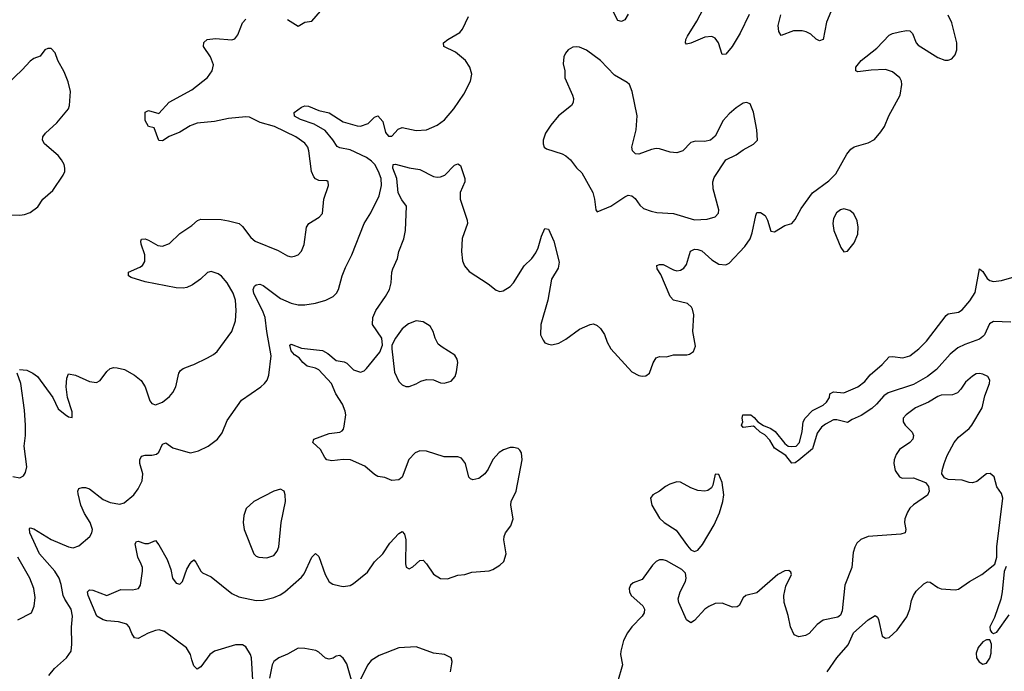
# Model space of a CAD drawing. Header units: inches. Extents: x 1771504 to 1971212, y 471788 to 643615.
# Tile 466 of 587: x 1869009 to 1874673, y 624933 to 628684. Entities that reach past the tile are written whole.
import ezdxf

# ---------------------------------------------------------------- set-up
doc = ezdxf.new("R2010")
doc.units = ezdxf.units.IN
doc.header["$MEASUREMENT"] = 0
doc.layers.add('B8662', color=7, linetype='Continuous')
doc.layers.add('B8672', color=7, linetype='Continuous')

msp = doc.modelspace()

# ---------------------------------------------------------------- linework, layer by layer
at = {"layer": 'B8662', "color": 5}
for points, elevation in [([(1868930, 627561), (1869010, 627558.8), (1869037.5, 627562.5), (1869070, 627573.4), (1869112.9, 627607.1), (1869142.7, 627650), (1869198.8, 627701.2), (1869259.7, 627790), (1869267.8, 627810), (1869269.6, 627830), (1869264.7, 627850), (1869250, 627877), (1869230, 627901.6), (1869152.3, 627970), (1869139.5, 627990), (1869142, 628010), (1869157, 628030), (1869222, 628090), (1869289.4, 628170), (1869296.2, 628190), (1869301.6, 628270), (1869287.2, 628327.2), (1869264.1, 628384.1), (1869228.7, 628450), (1869212.9, 628492.9), (1869190, 628518), (1869170, 628518), (1869154, 628510), (1869126, 628474), (1869090, 628461.2), (1869070, 628446), (1869023.9, 628396.1), (1868850, 628232.7)], 380), ([(1870000, 628077.3), (1869990, 628073.5), (1869930, 628036.1), (1869869, 628011), (1869830, 627986), (1869810, 627989), (1869782, 628062), (1869750, 628069), (1869730, 628104), (1869730, 628152), (1869750, 628161), (1869810, 628144.7), (1869869, 628210), (1869999.6, 628280.4), (1870000, 628280.7)], 360), ([(1870000, 627156.8), (1869970, 627143.1), (1869950, 627139.1), (1869910, 627140.4), (1869730, 627175.1), (1869650, 627199.3), (1869634, 627210), (1869635.3, 627230), (1869700.4, 627259.6), (1869714.5, 627270), (1869728.3, 627291.7), (1869729.7, 627330), (1869707.6, 627392.4), (1869705.1, 627410), (1869710, 627421), (1869730, 627423), (1869750, 627415.8), (1869803.4, 627383.4), (1869830, 627379.6), (1869870, 627396.5), (1869930, 627454), (1870000.1, 627499.9)], 360), ([(1868970, 626054.9), (1869010, 626046.8), (1869030, 626058), (1869042.7, 626077.3), (1869049.5, 626110.5), (1869035, 626230), (1869041.8, 626290), (1869042, 626350), (1869035.9, 626435.9), (1869014.7, 626590), (1868994, 626650)], 360), ([(1869008, 626670), (1869050, 626666), (1869085.5, 626650), (1869110.8, 626630.8), (1869198.7, 626510), (1869230, 626444.9), (1869270, 626410.7), (1869290, 626398), (1869310, 626394), (1869310, 626426), (1869283.6, 626510), (1869276.3, 626570), (1869280.1, 626619.9), (1869290, 626646), (1869330, 626638.4), (1869410, 626602), (1869450, 626594.9), (1869472.7, 626607.3), (1869510, 626659.1), (1869530, 626675.5), (1869550, 626681.6), (1869570, 626680.5), (1869611.3, 626670), (1869670, 626638), (1869706.9, 626606.9), (1869730.3, 626570.3), (1869757.3, 626490), (1869770, 626474.8), (1869790, 626468), (1869830, 626483), (1869870, 626515.5), (1869890, 626538), (1869908, 626570), (1869923.6, 626650), (1869934.9, 626665.1), (1869950, 626676.3), (1870000, 626694.7)], 360), ([(1869176, 624910), (1869209.2, 624950), (1869278, 625010), (1869305.1, 625050), (1869309.6, 625090.4), (1869306.9, 625186.9), (1869311.9, 625250), (1869305, 625290), (1869267.8, 625347.8), (1869259, 625370), (1869247.6, 625432.4), (1869235.6, 625470), (1869210.2, 625510.2), (1869123.6, 625610), (1869067.1, 625730), (1869065.5, 625754.5), (1869070, 625758.4), (1869090, 625753.6), (1869190, 625691.9), (1869290, 625649), (1869316.2, 625643.8), (1869350, 625655.8), (1869411.8, 625710), (1869424.2, 625730), (1869426.9, 625750), (1869414.2, 625790), (1869382, 625842), (1869361.5, 625890), (1869344.7, 625955.3), (1869343.5, 625970), (1869350, 625984.9), (1869368.5, 625991.5), (1869388.4, 625991.5), (1869410, 625983.9), (1869490, 625922.6), (1869530, 625904.6), (1869584.1, 625895.9), (1869610, 625902.9), (1869664.7, 625950), (1869690, 625983.1), (1869714, 626030), (1869717.7, 626070), (1869700.2, 626130), (1869699.8, 626150), (1869709, 626171), (1869730, 626177.8), (1869770, 626176.5), (1869796.8, 626183.2), (1869810, 626194.9), (1869830, 626241.6), (1869850, 626248.5), (1869890, 626219.5), (1869990, 626190.3), (1870000, 626193)], 340), ([(1870000, 624998.5), (1869990.9, 625030), (1869967.7, 625067.7), (1869842.2, 625162.2), (1869811.4, 625171.4), (1869790, 625168.2), (1869747.5, 625152.5), (1869690, 625122.9), (1869670, 625126), (1869654, 625150), (1869638.4, 625190), (1869624.4, 625204.4), (1869577.7, 625217.7), (1869510, 625224.1), (1869489.5, 625230), (1869453.6, 625250), (1869402.6, 625370), (1869399.6, 625390), (1869410, 625401.6), (1869430, 625399.6), (1869510, 625368.8), (1869590, 625404.5), (1869658.4, 625401.6), (1869692, 625410), (1869703.6, 625430), (1869716.3, 625510), (1869715.4, 625530), (1869708.4, 625550), (1869687.7, 625590), (1869672.7, 625667.3), (1869680.5, 625679.5), (1869690, 625683), (1869729, 625669), (1869750, 625668.8), (1869790, 625685.5), (1869810, 625660.4), (1869857.4, 625577.4), (1869878.4, 625518.4), (1869888.9, 625468.9), (1869910, 625440.3), (1869930, 625434.9), (1869945.1, 625450), (1869970, 625522), (1869990, 625554), (1870000, 625564.4)], 320), ([(1868998, 625230), (1869076.2, 625270), (1869092.5, 625307.5), (1869098.6, 625358.6), (1869089.7, 625409.7), (1869068, 625470), (1868999.1, 625590)], 360)]:
    msp.add_lwpolyline(points, dxfattribs=dict(at, elevation=elevation))
at = {"layer": 'B8672', "color": 5}
for points, elevation in [([(1870550, 628684.9), (1870610, 628646), (1870649.4, 628670.6), (1870690, 628676), (1870789.3, 628790)], 360), ([(1872510, 628715.1), (1872490, 628683.6), (1872470, 628673.6), (1872450, 628679.5), (1872419.7, 628739.7)], 320), ([(1873205.4, 628714.6), (1873153.5, 628606.5), (1873106.7, 628530), (1873070, 628486), (1873050, 628484), (1873029.6, 628550), (1873010, 628578), (1872990, 628587.3), (1872950, 628582.6), (1872869.3, 628549.3), (1872843.7, 628543.7), (1872839, 628550), (1872841.6, 628570), (1872849.7, 628590), (1872903.7, 628676.3), (1872959.8, 628780.2)], 320), ([(1870000, 625564.4), (1870010, 625574.8), (1870022, 625562), (1870050, 625510.6), (1870060.6, 625500.6), (1870110, 625477.3), (1870230, 625381.7), (1870270, 625362), (1870370, 625341.1), (1870410, 625342), (1870470, 625358.6), (1870506.7, 625373.3), (1870533.3, 625390), (1870630, 625474.4), (1870645, 625495), (1870690, 625590.8), (1870710, 625610.7), (1870730, 625594.8), (1870766, 625490), (1870790, 625448.4), (1870810, 625435.3), (1870850, 625424.9), (1870870, 625422), (1870910, 625427.8), (1870930, 625438.5), (1871010, 625503.6), (1871050, 625563.6), (1871097.4, 625610), (1871138.4, 625670), (1871190, 625726), (1871210, 625738), (1871222.8, 625722.8), (1871230.4, 625690.4), (1871227.7, 625552.3), (1871232.4, 625532.4), (1871250, 625523.1), (1871270, 625534), (1871310, 625570.6), (1871330, 625573.4), (1871350, 625552.7), (1871390, 625493.1), (1871430, 625468.4), (1871470, 625466.3), (1871530, 625486.5), (1871568.9, 625491.1), (1871610, 625504.2), (1871710, 625512), (1871730, 625518.7), (1871770, 625544), (1871794.1, 625565.9), (1871806.6, 625610), (1871794.2, 625690), (1871795.6, 625710), (1871802.6, 625730), (1871833.7, 625770), (1871848.5, 625810), (1871834.2, 625890), (1871836, 625910), (1871864, 625970), (1871899, 626150), (1871895.9, 626190), (1871886.7, 626206.7), (1871875.6, 626215.6), (1871850, 626222.2), (1871830, 626220.7), (1871792.4, 626207.6), (1871767.3, 626192.7), (1871730, 626151.5), (1871703.5, 626096.5), (1871684.7, 626070), (1871650, 626043.1), (1871615.1, 626035.1), (1871601.2, 626041.2), (1871591.7, 626051.7), (1871573.5, 626130), (1871550, 626160.4), (1871530, 626168.7), (1871450, 626168), (1871350, 626200.4), (1871310, 626202), (1871283.1, 626190), (1871247.1, 626152.9), (1871208.9, 626051.1), (1871190, 626036.2), (1871150, 626031.5), (1871110, 626048), (1871070, 626055.4), (1871050, 626065.7), (1870993.6, 626113.6), (1870911.8, 626150), (1870870, 626151.8), (1870804.4, 626144.4), (1870776, 626150), (1870763.3, 626163.3), (1870738.7, 626210), (1870694.5, 626250), (1870701.2, 626270), (1870790, 626301.5), (1870849.6, 626310.4), (1870863.2, 626316.8), (1870872.1, 626327.9), (1870876.2, 626343.8), (1870884.2, 626410), (1870881.3, 626430), (1870866.4, 626470), (1870827.7, 626530), (1870802, 626590), (1870730, 626669), (1870710, 626678.4), (1870663.1, 626690), (1870638.5, 626710), (1870617.1, 626737.1), (1870590, 626754.5), (1870570, 626777), (1870563.6, 626810), (1870570, 626816.4), (1870630, 626793.8), (1870750, 626779.4), (1870782.1, 626762.1), (1870830, 626722.4), (1870875.2, 626715.2), (1870890, 626706.9), (1870930, 626668.4), (1870970, 626656), (1870990, 626662.4), (1871004.7, 626675.3), (1871080.7, 626770), (1871096, 626810), (1871091.8, 626850), (1871038.4, 626930), (1871040.7, 626970), (1871057.6, 627010), (1871113.6, 627090), (1871135.6, 627130), (1871146, 627170), (1871149.7, 627230), (1871155.1, 627250), (1871182.9, 627310), (1871189.7, 627350), (1871218, 627422), (1871228.6, 627470), (1871234, 627610), (1871206.8, 627646.8), (1871186.5, 627686.5), (1871178.5, 627770), (1871155.7, 627830), (1871158, 627850), (1871170, 627853), (1871250, 627830.9), (1871310, 627821.6), (1871390, 627782.3), (1871410, 627777.4), (1871430, 627778.9), (1871453.6, 627790), (1871510, 627846.7), (1871530, 627854.9), (1871544.4, 627844.4), (1871569.3, 627770), (1871569.3, 627750.7), (1871543.2, 627690), (1871543.1, 627650), (1871582.7, 627530), (1871585.5, 627510), (1871554.7, 627425.3), (1871550.6, 627350), (1871556.5, 627296.5), (1871567.5, 627267.5), (1871594.4, 627234.4), (1871703.8, 627163.8), (1871750, 627126.7), (1871770, 627119.5), (1871790, 627122.8), (1871830, 627148), (1871849.8, 627170), (1871910, 627267.6), (1871954.5, 627310), (1871978.5, 627341.5), (1871991.6, 627370), (1872010, 627437.3), (1872030, 627482), (1872050, 627479.1), (1872081.3, 627410), (1872112.5, 627287.5), (1872105.5, 627254.5), (1872067.5, 627190), (1872046.7, 627070), (1872006, 626930), (1872005.7, 626870), (1872019.2, 626839.2), (1872030, 626824.9), (1872050, 626815.5), (1872070, 626813), (1872110, 626823), (1872150, 626845.5), (1872230, 626902.4), (1872290, 626930.4), (1872310, 626932.4), (1872330, 626924.4), (1872350, 626906), (1872372.2, 626872.2), (1872388.4, 626828.4), (1872409.3, 626789.3), (1872530, 626657.4), (1872570, 626636.5), (1872590, 626631.7), (1872610, 626633.4), (1872631.3, 626648.7), (1872652, 626708), (1872670, 626737), (1872690, 626744.9), (1872730, 626743.2), (1872770, 626754.4), (1872845.9, 626754.1), (1872862, 626758), (1872885.4, 626774.6), (1872895.8, 626804.2), (1872880.9, 626890), (1872885.9, 626985.9), (1872878.6, 627018.6), (1872873.1, 627030), (1872850.4, 627050.4), (1872770.5, 627070.5), (1872750.4, 627090.5), (1872696.9, 627216.9), (1872676.3, 627250), (1872674, 627270), (1872690, 627275.8), (1872710, 627275.3), (1872770, 627244), (1872790, 627239), (1872810, 627241.7), (1872830, 627254.4), (1872844.4, 627275.6), (1872867.9, 627352.1), (1872890, 627363.7), (1872910, 627361.7), (1872932.8, 627352.8), (1872990, 627302), (1873030, 627277), (1873070, 627272.4), (1873090, 627281.6), (1873181, 627379), (1873210, 627422.4), (1873222.7, 627457.3), (1873242.6, 627557.4), (1873250, 627573.4), (1873270, 627574), (1873296.5, 627556.5), (1873310, 627530.8), (1873330, 627466.7), (1873350, 627463.6), (1873410, 627499.5), (1873450, 627510.6), (1873470, 627534), (1873503.3, 627596.7), (1873570, 627687.7), (1873663.7, 627756.3), (1873702.7, 627797.3), (1873766.2, 627910), (1873790, 627939.5), (1873810, 627951.6), (1873890, 627976), (1873925.6, 627994.4), (1873962.4, 628037.6), (1873983.1, 628070), (1874007.7, 628130), (1874072.9, 628250), (1874083.1, 628310), (1874080.9, 628330), (1874072.2, 628350), (1874030, 628383.5), (1873990, 628396.5), (1873906.6, 628393.4), (1873830, 628384.5), (1873819, 628390), (1873819.5, 628410), (1873849.6, 628450), (1873939.1, 628520.9), (1874010, 628594), (1874030, 628604.9), (1874070, 628614.9), (1874110, 628621.3), (1874130, 628619.1), (1874145.1, 628605.1), (1874166.4, 628550), (1874177.5, 628537.5), (1874290, 628466.5), (1874330, 628450.3), (1874350, 628450.3), (1874370, 628458.9), (1874381.1, 628470), (1874390, 628482.4), (1874399, 628510), (1874400.2, 628550), (1874370, 628665.2), (1874349.4, 628710.6)], 320), ([(1870000, 626193), (1870037, 626203), (1870092.7, 626230), (1870147, 626270), (1870174.6, 626305.4), (1870202.3, 626377.7), (1870285.4, 626494.6), (1870396, 626570), (1870418, 626590), (1870432.7, 626610), (1870441.6, 626638.4), (1870455.3, 626750), (1870429.9, 626889.9), (1870420.4, 626970), (1870410, 627000.9), (1870355.2, 627110), (1870351.2, 627130), (1870359.4, 627150), (1870370, 627158.4), (1870390, 627161.3), (1870410, 627154.5), (1870510, 627079.3), (1870570, 627051.8), (1870610, 627042.6), (1870650, 627043.6), (1870710, 627052.6), (1870770.6, 627069.4), (1870811.5, 627090), (1870830.7, 627109.3), (1870842.6, 627130), (1870864.7, 627210), (1870883, 627257), (1870920.3, 627330), (1870989.7, 627510), (1871028.5, 627571.5), (1871076.2, 627670), (1871091, 627729), (1871087.7, 627770), (1871073.2, 627810), (1871052.2, 627850), (1871033.3, 627870), (1871003.1, 627890), (1870910, 627935.3), (1870850, 627946.6), (1870835, 627955), (1870810, 627992.8), (1870765.3, 628045.3), (1870702.3, 628082.3), (1870624.7, 628110), (1870590, 628129.2), (1870587, 628150), (1870630, 628180.1), (1870650, 628187.7), (1870670, 628186.7), (1870730, 628161.4), (1870790, 628147.4), (1870870, 628096.1), (1870950, 628072.6), (1870970, 628070.7), (1871014, 628086), (1871050, 628123.1), (1871070, 628130.3), (1871097.3, 628097.3), (1871114.1, 628034.1), (1871130, 628012.7), (1871150, 628013), (1871186, 628054), (1871210, 628063.1), (1871290, 628045.3), (1871350, 628050.2), (1871410, 628077.6), (1871451.7, 628108.3), (1871506.6, 628170), (1871564.2, 628255.8), (1871601.7, 628330), (1871609.7, 628370), (1871598.7, 628410), (1871574.3, 628450), (1871516.8, 628496.8), (1871449.6, 628530), (1871447.8, 628550), (1871471.5, 628570), (1871540.7, 628610), (1871555.8, 628630), (1871590, 628702)], 340), ([(1870000, 628280.7), (1870090, 628350.3), (1870116.1, 628390), (1870124.2, 628424.2), (1870106.4, 628470), (1870066.8, 628530), (1870067.3, 628552.7), (1870087, 628570), (1870135.9, 628575.9), (1870230, 628567.3), (1870247, 628573), (1870263.9, 628596.1), (1870290, 628666.8), (1870310, 628686.8)], 360), ([(1873675.5, 628730), (1873650.4, 628670), (1873630, 628569), (1873610, 628562.7), (1873590, 628572.3), (1873559.8, 628599.8), (1873533.9, 628613.9), (1873510, 628620.4), (1873459.6, 628620.4), (1873390, 628593.2), (1873375.3, 628615.3), (1873371.3, 628650), (1873387.3, 628712.7)], 320), ([(1870000.1, 627499.9), (1870031.5, 627528.5), (1870050, 627534.9), (1870167, 627533), (1870210, 627526.7), (1870270.7, 627510), (1870290, 627493.4), (1870339.5, 627430), (1870363, 627410), (1870495.1, 627355.1), (1870550, 627324.9), (1870570, 627319.1), (1870590, 627322), (1870610, 627330.7), (1870630, 627350.8), (1870645.6, 627390), (1870659.6, 627490), (1870672, 627510), (1870732.4, 627547.6), (1870751, 627569), (1870758.7, 627650), (1870785.2, 627730), (1870784, 627750), (1870776.6, 627756.6), (1870730, 627758.4), (1870710, 627767.3), (1870700.1, 627780.1), (1870688.5, 627810), (1870672.4, 627930), (1870665.7, 627950), (1870650, 627972.4), (1870596.9, 628010), (1870475.6, 628070), (1870393, 628093), (1870330, 628123.7), (1870310, 628124.5), (1870210, 628115.4), (1870130, 628098.5), (1870030, 628088.9), (1870000, 628077.3)], 360), ([(1870000, 626694.7), (1870010, 626698.4), (1870090, 626737), (1870124.1, 626755.9), (1870145.6, 626774.4), (1870229.7, 626890), (1870249.7, 626950), (1870255.1, 627010), (1870250.8, 627070), (1870237.7, 627110), (1870202.2, 627170), (1870170, 627207.8), (1870150, 627221.8), (1870110, 627234.3), (1870090, 627229.6), (1870049.4, 627190.6), (1870002.2, 627157.8), (1870000, 627156.8)], 360), ([(1874710, 626942), (1874610, 626946.8), (1874587.4, 626932.6), (1874558.4, 626870), (1874550, 626861), (1874530, 626846), (1874445.2, 626814.8), (1874405.7, 626794.3), (1874362.1, 626758), (1874283.3, 626670), (1874230, 626629.9), (1874150, 626584.8), (1874004.2, 626535.8), (1873980.5, 626519.5), (1873937.5, 626470), (1873910, 626446.4), (1873850, 626406.6), (1873796.8, 626383.2), (1873770, 626364.7), (1873710, 626381.2), (1873690, 626379.9), (1873644, 626356), (1873622, 626338), (1873596.2, 626303.8), (1873570, 626214), (1873490, 626147.7), (1873470, 626134.2), (1873450, 626131.3), (1873415.6, 626175.6), (1873350, 626218.5), (1873323.1, 626263.1), (1873294.7, 626294.7), (1873268, 626310), (1873238.5, 626338.5), (1873230, 626343.6), (1873170, 626336), (1873161.6, 626350), (1873167.8, 626370), (1873164.2, 626390), (1873169.5, 626410), (1873214.8, 626410), (1873234.6, 626394.6), (1873254.8, 626370), (1873287.6, 626347.6), (1873330.2, 626330.2), (1873354.5, 626314.5), (1873410, 626243.8), (1873429.1, 626229.1), (1873450, 626226.4), (1873475.3, 626230), (1873495.3, 626250), (1873510, 626314), (1873516.2, 626370), (1873527.6, 626390), (1873570, 626434.9), (1873630, 626465.5), (1873650, 626482.6), (1873668, 626510), (1873670, 626531), (1873690, 626541.6), (1873750, 626535.8), (1873830, 626570.4), (1873870, 626601.6), (1873900.9, 626639.1), (1873970, 626699.3), (1874010, 626743.1), (1874030, 626745), (1874090, 626736.8), (1874129.5, 626750), (1874182, 626790), (1874225.9, 626834.1), (1874337.8, 626982.2), (1874350, 626991.2), (1874410, 626999.6), (1874430, 627013.4), (1874475.2, 627064.8), (1874506, 627114), (1874530, 627250.3), (1874550, 627234.9), (1874574.6, 627194.6), (1874590, 627183.2), (1874610, 627177.8), (1874656.9, 627183.1), (1874730, 627204.6)], 280), ([(1873653.7, 624930), (1873709.9, 625010.1), (1873774.1, 625085.9), (1873805.6, 625154.4), (1873890, 625230.2), (1873930, 625254), (1873944.2, 625244.2), (1873950, 625231), (1873970, 625136.3), (1873990, 625123.6), (1874010, 625128), (1874056.4, 625170), (1874112.3, 625247.7), (1874128.8, 625290), (1874139, 625341), (1874149.8, 625370), (1874166, 625394), (1874210, 625436), (1874230, 625448.8), (1874247.2, 625447.2), (1874290, 625415.3), (1874310, 625408.7), (1874390, 625401.7), (1874410, 625405.7), (1874472, 625450), (1874543.6, 625490), (1874619, 625550), (1874629.6, 625590.4), (1874629.8, 625650), (1874663.5, 625930), (1874657.2, 625957.2), (1874630, 625996), (1874613.6, 626053.6), (1874591.6, 626071.6), (1874570, 626070.8), (1874513.9, 626026.1), (1874490, 626018), (1874470, 626019.7), (1874430, 626033.3), (1874350, 626037.2), (1874327.8, 626047.8), (1874314, 626070), (1874314.5, 626090), (1874326.4, 626130), (1874344.7, 626175.3), (1874384.7, 626250), (1874410, 626281.7), (1874470, 626330.3), (1874486.9, 626350), (1874546.3, 626450), (1874561.3, 626518.7), (1874587.6, 626590), (1874589.6, 626610), (1874578, 626630), (1874550, 626643), (1874530, 626647.8), (1874510, 626644.7), (1874490, 626632.8), (1874450, 626596.9), (1874423.3, 626556.6), (1874403.9, 626536.1), (1874374.4, 626525.6), (1874310, 626522.4), (1874290, 626514.7), (1874237.2, 626482.8), (1874161.2, 626450), (1874107.8, 626410), (1874091.7, 626390), (1874091.7, 626370), (1874103.1, 626350), (1874142, 626310), (1874150.3, 626290), (1874146, 626270), (1874129.4, 626250.6), (1874070.2, 626209.8), (1874050, 626182), (1874039, 626150), (1874037.4, 626130), (1874044.2, 626090), (1874070, 626052.2), (1874085, 626045), (1874150, 626046.3), (1874219.4, 626019.4), (1874237.2, 625997.2), (1874240.4, 625970), (1874230, 625947), (1874150, 625890.8), (1874130, 625872.9), (1874115, 625850), (1874100.5, 625810), (1874099.4, 625790), (1874106.7, 625750), (1874103, 625730), (1874078.3, 625721.7), (1873890, 625709.7), (1873848.1, 625691.9), (1873824.9, 625670), (1873812.3, 625647.7), (1873803.4, 625616.6), (1873796.5, 625530), (1873756.2, 625430), (1873739.4, 625280.6), (1873730, 625256), (1873715.6, 625244.4), (1873630, 625227.3), (1873597.2, 625202.8), (1873550.4, 625150), (1873530, 625139.7), (1873490, 625131.8), (1873463.8, 625143.8), (1873442.4, 625190), (1873430, 625255.3), (1873406, 625330), (1873405.1, 625370), (1873416.4, 625423.6), (1873449.4, 625490), (1873444.1, 625504.1), (1873432.7, 625512.7), (1873410, 625511.1), (1873370.5, 625490), (1873250, 625385.6), (1873186.8, 625370), (1873170, 625356), (1873147.2, 625312.8), (1873135.8, 625304.2), (1873110, 625302), (1873050, 625325.7), (1873010, 625323), (1872972.8, 625307.2), (1872950, 625291.8), (1872890, 625225.1), (1872870, 625212.3), (1872844.5, 625230), (1872800.7, 625330), (1872796.2, 625350), (1872807.8, 625390), (1872838.7, 625450), (1872843.6, 625470), (1872838.4, 625498.4), (1872818.6, 625518.6), (1872730, 625569.7), (1872710, 625575.3), (1872690, 625574), (1872670, 625564.4), (1872650, 625544), (1872590, 625462.4), (1872537.7, 625442.3), (1872521.6, 625430), (1872515.3, 625410), (1872517.4, 625390), (1872526.3, 625370), (1872593.4, 625310), (1872603, 625290), (1872600.5, 625270), (1872590.5, 625250), (1872530.4, 625190), (1872504.4, 625155.6), (1872481.3, 625110), (1872467.2, 625050), (1872465.7, 625030), (1872475.8, 624970), (1872448.4, 624870)], 320), ([(1874684, 625536), (1874672.3, 625507.7), (1874661.3, 625390), (1874652.1, 625347.9), (1874616.1, 625243.9), (1874590.4, 625190), (1874590.7, 625170), (1874598.5, 625158.5), (1874610, 625150.7), (1874630, 625159.3), (1874701.1, 625258.9)], 320), ([(1870352.4, 624852.4), (1870341.5, 625010), (1870336.1, 625030), (1870310, 625073.6), (1870290, 625086.5), (1870250, 625085.2), (1870130.1, 625049.9), (1870103.6, 625030), (1870050, 624959.5), (1870030, 624946), (1870010, 624964), (1870000, 624998.5)], 320), ([(1870930, 624842), (1870890, 624976.9), (1870870, 625009.6), (1870850, 625025.1), (1870830, 625021.3), (1870811.9, 625008.1), (1870790, 625002.2), (1870768.8, 625008.8), (1870730, 625042.6), (1870712.1, 625052.1), (1870650, 625065.5), (1870610, 625066.4), (1870550, 625031), (1870500.2, 625010), (1870471, 624990), (1870460.4, 624970), (1870445.4, 624894.6)], 320), ([(1871486.4, 624930), (1871495.4, 624975.4), (1871496.9, 624990), (1871490, 625011.1), (1871452.7, 625030), (1871390, 625036.8), (1871290, 625074.6), (1871190, 625068), (1871076.7, 625023.3), (1871030, 624995.6), (1871010, 624968.2), (1870950, 624847.6)], 320)]:
    msp.add_lwpolyline(points, dxfattribs=dict(at, elevation=elevation))
for points, elevation in [([(1872210, 628528.5), (1872190, 628525.7), (1872163.1, 628510), (1872148.5, 628491.5), (1872139, 628470), (1872136, 628430), (1872144.9, 628390), (1872144.2, 628350), (1872188.5, 628250), (1872193.7, 628230), (1872191.9, 628208.1), (1872184, 628190), (1872108.8, 628131.2), (1872063.4, 628076.6), (1872034, 628030), (1872020.7, 627990), (1872020.7, 627970), (1872026.8, 627950), (1872039.8, 627939.8), (1872130, 627912.4), (1872150, 627900.4), (1872177, 627877), (1872211.4, 627831.4), (1872242.3, 627802.3), (1872305.5, 627690), (1872316, 627650), (1872322.8, 627590), (1872330, 627578), (1872410, 627610.4), (1872490, 627664.9), (1872510, 627673.4), (1872530, 627670.7), (1872550, 627654), (1872576.7, 627616.7), (1872597.7, 627597.7), (1872641, 627581), (1872674.2, 627574.2), (1872770, 627567.5), (1872890, 627531.8), (1872963.6, 627536.4), (1873010, 627548.9), (1873029.6, 627570), (1873031.1, 627590), (1872998, 627710), (1872996.4, 627750), (1873004.5, 627775.5), (1873070, 627878), (1873130, 627907), (1873170, 627934.9), (1873230, 627968), (1873252.7, 627990), (1873249.7, 628050), (1873231, 628151), (1873210, 628199.3), (1873190, 628207), (1873170, 628202.9), (1873130, 628176.9), (1873090, 628142.4), (1873056.5, 628103.5), (1873010, 628013.6), (1872982, 627990), (1872950, 627983.1), (1872895.6, 627984.4), (1872870, 627978), (1872824, 627930), (1872790, 627916.9), (1872750, 627922), (1872690, 627941.1), (1872670, 627942), (1872643.2, 627936.8), (1872570, 627909.6), (1872552.1, 627912.1), (1872533.2, 627930), (1872529.4, 627950), (1872554.7, 628050), (1872560.9, 628130), (1872532.8, 628270), (1872517, 628310), (1872502.8, 628322.8), (1872430, 628365.3), (1872350, 628448.5), (1872270, 628508.5), (1872230, 628526)], 340), ([(1873750, 627595.6), (1873730, 627589.6), (1873707.6, 627572.4), (1873690, 627539), (1873686.3, 627510), (1873692, 627470), (1873732.5, 627372.5), (1873750, 627346.8), (1873770, 627350.8), (1873810, 627399.1), (1873829.7, 627450), (1873832.9, 627490), (1873826.3, 627526.3), (1873806.9, 627566.9), (1873784.9, 627584.9)], 320), ([(1871290, 626950.8), (1871245.8, 626934.2), (1871210, 626905.1), (1871170.4, 626850), (1871150.6, 626810), (1871150.5, 626790), (1871164.9, 626655.1), (1871190, 626601.6), (1871210, 626582), (1871230, 626573.4), (1871250, 626573.1), (1871290, 626587.6), (1871316.6, 626603.4), (1871350, 626613.8), (1871390, 626610.3), (1871430, 626593.7), (1871450, 626592), (1871490, 626604.2), (1871513.3, 626630), (1871522.2, 626657.8), (1871529.8, 626710), (1871526.4, 626730), (1871512.8, 626752.8), (1871438.7, 626798.7), (1871417.1, 626817.2), (1871398.9, 626850), (1871387.7, 626890), (1871370, 626920.5), (1871330, 626943.9)], 320), ([(1873010, 626068.7), (1872996.1, 626003.9), (1872988.4, 625990), (1872966.8, 625973.2), (1872950, 625969.8), (1872910, 625974), (1872870, 625989), (1872810, 626022.2), (1872790, 626023.2), (1872749.1, 626010.9), (1872723.8, 625996.2), (1872690, 625969.7), (1872651.3, 625948.7), (1872637.4, 625930), (1872645.2, 625890), (1872690, 625813.8), (1872715.6, 625790), (1872784.8, 625744.8), (1872850, 625655.5), (1872870, 625633.4), (1872890, 625622.8), (1872910, 625630.7), (1872936.6, 625663.4), (1873003.9, 625776.1), (1873034.1, 625845.9), (1873053.5, 625910), (1873059.3, 625950), (1873050, 626019.3), (1873030, 626066.6)], 320), ([(1870510, 625982), (1870471, 625970), (1870355.5, 625910), (1870312.4, 625870), (1870297.4, 625830), (1870294.3, 625790), (1870300.9, 625750), (1870355.5, 625610), (1870370, 625595.5), (1870384.7, 625590), (1870430, 625586.4), (1870470, 625600.5), (1870490, 625624), (1870499.1, 625650), (1870513.3, 625790), (1870538, 625910), (1870536.4, 625950), (1870530.9, 625970.9)], 340), ([(1874590, 625115.3), (1874570, 625114.5), (1874550, 625103.6), (1874521.7, 625070), (1874510, 625038), (1874513.4, 625010), (1874527.4, 624987.4), (1874550, 624974.6), (1874570, 624979.6), (1874590, 625008.4), (1874597, 625037), (1874599.7, 625090)], 320)]:
    msp.add_lwpolyline(points, close=True, dxfattribs=dict(at, elevation=elevation))

doc.saveas('drawing.dxf')
